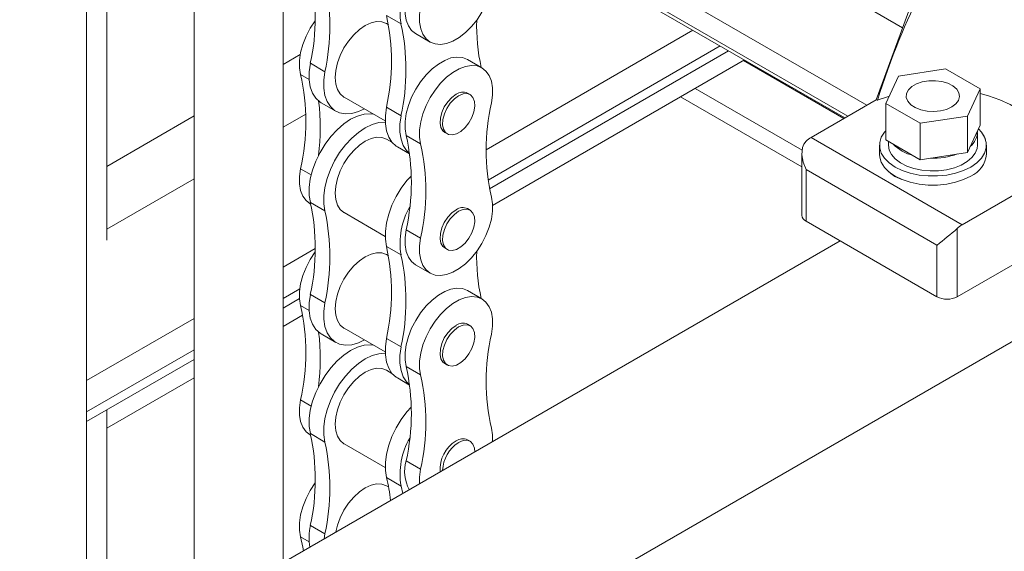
# Model space of a CAD drawing. Header units: millimetres. Extents: x 450 to 25135, y 150 to 17673.
# Tile 404 of 463: x 21612 to 21833, y 11841 to 11960. Entities that reach past the tile are written whole.
import ezdxf

# ---------------------------------------------------------------- set-up
doc = ezdxf.new("R2010")
doc.units = ezdxf.units.MM
doc.linetypes.add('SLD-Centrada-doble', pattern=[12.7, 6.35, -1.27, 1.27, -1.27, 1.27, -1.27])
doc.linetypes.add('SLD-Continua', pattern=[0])
doc.layers.add('OCULTA', color=8, linetype='SLD-Continua')

msp = doc.modelspace()

# ---------------------------------------------------------------- linework, layer by layer
at = {"color": 7, "linetype": 'SLD-Continua', "lineweight": 18, "ltscale": 30}
for p, q in [((21627.24, 11812.99), (21627.24, 12130.11)), ((21651.39, 12101.71), (21651.39, 11826.93)), ((21671.39, 11838.47), (21671.39, 12101.71)), ((21631.79, 11910.81), (21631.79, 11967.01)), ((21631.79, 11815.62), (21631.79, 11872.7))]:
    msp.add_line(p, q, dxfattribs=at)
at = {"layer": 'OCULTA', "linetype": 'SLD-Centrada-doble', "lineweight": 18, "ltscale": 30}
for p, q in [((21810.5, 11958.45), (21749.54, 11993.63)), ((21802.44, 11941.06), (21725.39, 11985.53)), ((21798.2, 11938.61), (21721.66, 11982.78)), ((21697.87, 11959.34), (21694.6, 11961.22)), ((21717.02, 11931.09), (21763.41, 11957.87)), ((21671.39, 11950.21), (21675.24, 11952.43)), ((21717.42, 11924.28), (21769.52, 11954.35)), ((21677.51, 11950.47), (21680.77, 11948.58)), ((21797.31, 11938.09), (21774.77, 11951.1)), ((21797.31, 11938.09), (21774.77, 11951.1)), ((21797.31, 11938.09), (21774.77, 11951.1)), ((21675.3, 11947.96), (21677.25, 11946.84)), ((21787.97, 11930.96), (21763.92, 11944.84)), ((21787.97, 11930.96), (21763.92, 11944.84)), ((21787.97, 11930.96), (21763.92, 11944.84)), ((21671.39, 11936.12), (21676.46, 11939.05)), ((21697.87, 11938.71), (21694.6, 11940.6)), ((21631.79, 11927.35), (21651.39, 11938.66)), ((21702.27, 11932.4), (21699.01, 11934.28)), ((21823.88, 11914.25), (21789.94, 11933.84)), ((21675.3, 11926.82), (21677.7, 11925.43)), ((21818.22, 11909.68), (21788.81, 11926.66)), ((21788.81, 11926.66), (21788.81, 11915.06)), ((21631.79, 11913.27), (21651.39, 11924.58)), ((21808.73, 11925.1), (21808.73, 11925.2)), ((21677.51, 11919.23), (21680.77, 11917.35)), ((21702.27, 11911.25), (21699.01, 11913.14)), ((21822.75, 11913.38), (21822.75, 11898.09)), ((21671.39, 11904.76), (21678.62, 11908.93)), ((21697.87, 11907.48), (21694.6, 11909.37)), ((21818.22, 11909.68), (21818.22, 11898.09)), ((21671.39, 11897.71), (21675.14, 11899.88)), ((21677.51, 11898.61), (21680.77, 11896.72)), ((21675.3, 11896.11), (21677.25, 11894.98)), ((21627.24, 11879.28), (21651.39, 11893.21)), ((21697.87, 11886.86), (21694.6, 11888.74)), ((21627.24, 11872.24), (21651.39, 11886.17)), ((21702.27, 11880.54), (21699.01, 11882.42)), ((21675.3, 11874.96), (21677.7, 11873.58)), ((21677.51, 11867.38), (21680.77, 11865.49)), ((21702.27, 11859.4), (21699.01, 11861.28)), ((21697.87, 11855.62), (21694.6, 11857.51)), ((21677.51, 11846.75), (21680.77, 11844.87)), ((21675.3, 11844.25), (21677.25, 11843.13))]:
    msp.add_line(p, q, dxfattribs=at)
at = {"layer": 'OCULTA', "linetype": 'SLD-Continua', "lineweight": 18, "ltscale": 30}
for p, q in [((21820.5, 11985.72), (21804.58, 11942.3)), ((21797.49, 11938.2), (21721.04, 11982.32)), ((21695.06, 11959.13), (21694.59, 11959.4)), ((21701.15, 11957.13), (21704.42, 11955.24)), ((21717.75, 11922.31), (21771.39, 11953.27)), ((21716.04, 11949.45), (21712.77, 11951.33)), ((21774.96, 11951.21), (21718.44, 11918.59)), ((21774.96, 11951.21), (21718.44, 11918.59)), ((21774.96, 11951.21), (21718.44, 11918.59)), ((21820.14, 11949.23), (21809.55, 11947.59)), ((21827.9, 11944.75), (21820.14, 11949.23)), ((21809.55, 11947.59), (21806.71, 11941.48)), ((21713.36, 11943.45), (21712.77, 11943.79)), ((21825.06, 11938.64), (21827.9, 11944.75)), ((21827.9, 11944.75), (21827.9, 11936.59)), ((21679.96, 11941.6), (21683.22, 11939.71)), ((21685.07, 11942.9), (21694.32, 11937.56)), ((21787.87, 11927.25), (21760.66, 11942.96)), ((21787.87, 11927.25), (21760.66, 11942.96)), ((21787.87, 11927.25), (21760.66, 11942.96)), ((21804.58, 11942.3), (21789.94, 11933.84)), ((21804.82, 11942.16), (21804.58, 11942.3)), ((21806.71, 11941.48), (21814.46, 11937)), ((21806.71, 11941.48), (21806.71, 11933.31)), ((21814.46, 11937), (21825.06, 11938.64)), ((21814.46, 11937), (21814.46, 11928.83)), ((21825.06, 11938.64), (21825.06, 11930.47)), ((21707.68, 11934.97), (21708.27, 11934.63)), ((21825.06, 11930.47), (21827.9, 11936.59)), ((21827.3, 11932.09), (21827.3, 11934.95)), ((21695.84, 11932.75), (21694.59, 11933.47)), ((21806.71, 11933.31), (21814.46, 11928.83)), ((21807.3, 11932.97), (21807.3, 11932.09)), ((21697.05, 11931.73), (21699.81, 11930.14)), ((21787.87, 11930.27), (21787.87, 11916.37)), ((21805.3, 11932.09), (21805.3, 11930.05)), ((21814.46, 11928.83), (21825.06, 11930.47)), ((21829.3, 11930.05), (21829.3, 11932.09)), ((21838.53, 11922.71), (21823.88, 11914.25)), ((21677.45, 11918.95), (21677.6, 11918.86)), ((21685.07, 11916.98), (21694.32, 11911.64)), ((21713.36, 11917.53), (21712.77, 11917.86)), ((21818.22, 11898.09), (21788.81, 11915.06)), ((21822.75, 11898.09), (21854.36, 11916.33)), ((21796.45, 11910.65), (21502.64, 11741.08)), ((21707.68, 11909.04), (21708.27, 11908.7)), ((21695.06, 11907.28), (21694.59, 11907.55)), ((21701.15, 11905.27), (21704.42, 11903.38)), ((21859.73, 11902.28), (21541.53, 11718.64)), ((21716.04, 11897.59), (21712.77, 11899.48)), ((21671.39, 11895.55), (21675.06, 11897.67)), ((21675.78, 11893.97), (21671.39, 11891.43)), ((21675.78, 11893.97), (21671.39, 11891.43)), ((21675.78, 11893.97), (21671.39, 11891.43)), ((21685.07, 11891.05), (21694.32, 11885.71)), ((21713.36, 11891.6), (21712.77, 11891.94)), ((21679.96, 11889.74), (21683.22, 11887.86)), ((21627.24, 11870.08), (21651.39, 11884.01)), ((21695.84, 11880.89), (21694.59, 11881.62)), ((21707.68, 11883.11), (21708.27, 11882.77)), ((21651.39, 11879.89), (21631.79, 11868.58)), ((21651.39, 11879.89), (21631.79, 11868.58)), ((21651.39, 11879.89), (21631.79, 11868.58)), ((21697.05, 11879.87), (21699.81, 11878.28)), ((21677.45, 11867.09), (21677.6, 11867.01)), ((21713.36, 11865.67), (21712.77, 11866.01)), ((21685.07, 11865.12), (21694.32, 11859.78)), ((21695.06, 11855.42), (21694.59, 11855.69)), ((21697.87, 11855.62), (21698.24, 11853.97)), ((21680.77, 11844.87), (21680.6, 11843.79))]:
    msp.add_line(p, q, dxfattribs=at)
at = {"layer": 'OCULTA', "linetype": 'SLD-Continua', "lineweight": 18, "ltscale": 30, "flags": 128}
for points in [[(21702.27, 11963.11), (21702.03, 11961.35), (21702.04, 11959.7), (21702.3, 11958.23), (21702.79, 11956.97), (21703.51, 11955.96), (21704.43, 11955.23), (21705.53, 11954.81), (21706.77, 11954.7), (21708.11, 11954.91), (21709.51, 11955.44), (21710.94, 11956.26), (21712.35, 11957.36), (21713.69, 11958.7), (21714.93, 11960.23), (21716.02, 11961.92), (21716.94, 11963.71), (21717.66, 11965.55), (21718.16, 11967.38), (21718.41, 11969.15), (21718.42, 11970.8), (21718.18, 11972.29)], [(21699.01, 11964.99), (21698.77, 11963.23), (21698.78, 11961.59), (21699.03, 11960.11), (21699.53, 11958.85), (21700.24, 11957.84), (21701.15, 11957.13)], [(21678.6, 11960.08), (21678.56, 11960.02), (21677.46, 11958.33), (21676.54, 11956.54), (21675.82, 11954.7), (21675.33, 11952.87), (21675.07, 11951.1), (21675.06, 11949.45), (21675.3, 11947.96)], [(21694.59, 11959.4), (21693.57, 11959.78), (21692.4, 11959.83), (21691.14, 11959.54), (21689.83, 11958.93), (21688.51, 11958.02), (21687.25, 11956.85), (21686.08, 11955.46), (21685.06, 11953.91), (21684.23, 11952.24), (21683.6, 11950.54), (21683.22, 11948.86), (21683.09, 11947.27), (21683.22, 11945.82), (21683.6, 11944.59), (21684.23, 11943.6), (21685.06, 11942.9), (21685.07, 11942.9)], [(21677.51, 11950.47), (21677.25, 11948.56), (21677.25, 11946.78), (21677.5, 11945.17), (21678, 11943.77), (21678.74, 11942.63), (21679.69, 11941.77), (21679.96, 11941.6)], [(21712.77, 11951.33), (21712.76, 11951.34), (21711.66, 11951.77), (21710.42, 11951.87), (21709.08, 11951.66), (21707.67, 11951.13), (21706.25, 11950.31), (21704.84, 11949.21), (21703.5, 11947.88), (21702.26, 11946.34), (21701.17, 11944.65), (21700.24, 11942.86), (21699.53, 11941.02), (21699.03, 11939.19), (21698.78, 11937.42), (21698.77, 11935.77), (21699.01, 11934.28)], [(21718.18, 11941.58), (21718.42, 11943.34), (21718.41, 11944.98), (21718.16, 11946.46), (21717.66, 11947.72), (21716.94, 11948.73), (21716.02, 11949.46), (21714.93, 11949.88), (21713.69, 11949.99), (21712.35, 11949.78), (21710.94, 11949.25), (21709.51, 11948.43), (21708.11, 11947.33), (21706.77, 11945.99), (21705.53, 11944.46), (21704.43, 11942.77), (21703.51, 11940.98), (21702.79, 11939.14), (21702.3, 11937.31), (21702.04, 11935.54), (21702.03, 11933.88), (21702.27, 11932.4)], [(21680.77, 11948.58), (21680.52, 11946.68), (21680.52, 11944.89), (21680.77, 11943.28), (21681.27, 11941.88), (21682.01, 11940.74), (21682.95, 11939.88), (21684.09, 11939.33), (21685.38, 11939.1), (21686.79, 11939.2), (21688.29, 11939.63), (21689.64, 11940.26)], [(21821.55, 11940.67), (21822.47, 11941.35), (21823.07, 11942.15), (21823.3, 11943.01), (21823.16, 11943.87), (21822.65, 11944.69), (21821.8, 11945.4), (21820.68, 11945.98), (21819.34, 11946.37), (21817.87, 11946.56), (21816.37, 11946.53), (21814.92, 11946.29), (21813.63, 11945.85), (21812.56, 11945.24), (21811.8, 11944.49), (21811.38, 11943.66), (21811.33, 11942.79), (21811.66, 11941.94), (21812.34, 11941.17), (21813.34, 11940.52), (21814.58, 11940.03), (21816, 11939.73), (21817.49, 11939.65), (21818.98, 11939.79), (21820.36, 11940.13), (21821.55, 11940.67)], [(21710.23, 11943.54), (21709.26, 11942.83), (21708.36, 11941.85), (21707.59, 11940.7), (21707.03, 11939.45), (21706.7, 11938.19), (21706.63, 11937.02), (21706.83, 11936.03), (21707.28, 11935.28), (21707.68, 11934.97)], [(21710.81, 11943.2), (21709.84, 11942.49), (21708.94, 11941.52), (21708.18, 11940.36), (21707.61, 11939.11), (21707.29, 11937.85), (21707.22, 11936.68), (21707.42, 11935.69), (21707.87, 11934.94), (21708.54, 11934.5), (21709.38, 11934.4), (21710.32, 11934.64), (21711.3, 11935.2), (21712.25, 11936.05), (21713.09, 11937.13), (21713.76, 11938.34), (21714.21, 11939.61), (21714.41, 11940.83), (21714.34, 11941.92), (21714.01, 11942.8), (21713.45, 11943.4), (21712.69, 11943.68), (21711.79, 11943.61), (21710.81, 11943.2)], [(21827.9, 11943.66), (21829.81, 11943.15), (21832.32, 11942.28), (21834.62, 11941.24), (21836.69, 11940.04), (21838.49, 11938.71), (21840, 11937.27), (21840.77, 11936.33)], [(21804.82, 11942.16), (21807.31, 11943.05), (21807.46, 11943.1)], [(21691.67, 11939.09), (21691.01, 11939.16), (21689.59, 11939.06), (21688.1, 11938.64), (21686.56, 11937.9), (21685.02, 11936.86), (21683.53, 11935.56), (21682.11, 11934.03), (21680.82, 11932.31), (21679.69, 11930.45), (21678.74, 11928.5), (21678, 11926.5), (21677.5, 11924.53), (21677.25, 11922.63), (21677.25, 11920.84), (21677.51, 11919.23)], [(21694.6, 11940.6), (21694.35, 11938.69), (21694.35, 11936.91), (21694.6, 11935.3), (21695.1, 11933.9), (21695.84, 11932.76), (21696.78, 11931.9), (21697.05, 11931.73)], [(21694.33, 11937.28), (21694.27, 11937.28), (21692.86, 11937.18), (21691.36, 11936.75), (21689.83, 11936.01), (21688.29, 11934.98), (21686.79, 11933.68), (21685.38, 11932.15), (21684.09, 11930.43), (21682.95, 11928.56), (21682.01, 11926.61), (21681.27, 11924.62), (21680.77, 11922.64), (21680.52, 11920.74), (21680.52, 11918.96), (21680.77, 11917.35)], [(21697.87, 11938.71), (21697.62, 11936.81), (21697.62, 11935.02), (21697.87, 11933.41), (21698.37, 11932.02), (21699.1, 11930.87), (21699.8, 11930.2)], [(21806.71, 11935.34), (21806.43, 11935.02), (21805.71, 11933.88), (21805.35, 11932.69), (21805.35, 11931.49), (21805.71, 11930.3), (21806.43, 11929.16), (21807.47, 11928.12), (21808.82, 11927.19), (21810.42, 11926.42), (21812.23, 11925.81), (21814.2, 11925.4), (21816.26, 11925.19), (21818.35, 11925.19), (21820.41, 11925.4), (21822.38, 11925.81), (21824.19, 11926.42), (21825.79, 11927.19)], [(21825.79, 11927.19), (21827.13, 11928.12), (21828.18, 11929.16), (21828.9, 11930.3), (21829.26, 11931.49), (21829.26, 11932.69), (21828.9, 11933.88), (21828.18, 11935.02), (21827.51, 11935.74)], [(21694.59, 11933.47), (21693.57, 11933.85), (21692.4, 11933.9), (21691.14, 11933.61), (21689.83, 11933), (21688.51, 11932.1), (21687.25, 11930.92), (21686.08, 11929.53), (21685.06, 11927.98), (21684.23, 11926.31), (21683.6, 11924.61), (21683.22, 11922.93), (21683.09, 11921.34), (21683.22, 11919.9), (21683.6, 11918.66), (21684.23, 11917.67), (21685.06, 11916.98), (21685.07, 11916.98)], [(21788.81, 11932.97), (21788.35, 11932.36), (21788.03, 11931.58), (21787.88, 11929.95), (21788.18, 11928.25), (21788.81, 11926.66)], [(21805.3, 11930.05), (21805.35, 11929.44), (21805.71, 11928.26), (21806.43, 11927.12), (21807.47, 11926.08), (21808.82, 11925.15), (21810.42, 11924.37), (21812.23, 11923.77), (21814.2, 11923.36), (21816.26, 11923.15), (21818.35, 11923.15), (21820.41, 11923.36), (21822.38, 11923.77), (21824.19, 11924.37), (21825.79, 11925.15)], [(21807.3, 11932.09), (21807.48, 11931.01), (21808, 11929.97), (21808.86, 11929), (21810.01, 11928.14), (21811.42, 11927.42), (21813.04, 11926.87), (21814.81, 11926.5), (21816.67, 11926.33), (21818.55, 11926.36), (21820.39, 11926.6), (21822.12, 11927.03), (21823.68, 11927.64), (21825.01, 11928.41), (21826.07, 11929.31), (21826.82, 11930.31), (21827.23, 11931.37), (21827.3, 11932.09)], [(21675.3, 11926.82), (21675.06, 11925.06), (21675.07, 11923.41), (21675.33, 11921.94), (21675.82, 11920.68), (21676.54, 11919.67), (21677.45, 11918.95)], [(21808.73, 11925.1), (21807.86, 11925.71), (21807.52, 11926.04)], [(21700.11, 11925.17), (21699.21, 11924.16), (21697.92, 11922.44), (21696.78, 11920.58), (21695.84, 11918.63), (21695.1, 11916.64), (21694.6, 11914.66), (21694.35, 11912.76), (21694.35, 11910.98), (21694.6, 11909.37)], [(21810.36, 11924.4), (21809.79, 11924.6), (21808.73, 11925.1)], [(21702.27, 11911.25), (21702.03, 11909.49), (21702.04, 11907.85), (21702.3, 11906.37), (21702.79, 11905.11), (21703.51, 11904.1), (21704.43, 11903.37), (21705.53, 11902.95), (21706.77, 11902.84), (21708.11, 11903.06), (21709.51, 11903.58), (21710.94, 11904.41), (21712.35, 11905.5), (21713.69, 11906.84), (21714.93, 11908.37), (21716.02, 11910.06), (21716.94, 11911.85), (21717.66, 11913.69), (21718.16, 11915.52), (21718.41, 11917.29), (21718.42, 11918.95), (21718.18, 11920.43)], [(21710.23, 11917.61), (21709.26, 11916.9), (21708.36, 11915.93), (21707.59, 11914.77), (21707.03, 11913.52), (21706.7, 11912.26), (21706.63, 11911.09), (21706.83, 11910.1), (21707.28, 11909.35), (21707.68, 11909.04)], [(21710.81, 11917.27), (21709.84, 11916.56), (21708.94, 11915.59), (21708.18, 11914.43), (21707.61, 11913.18), (21707.29, 11911.92), (21707.22, 11910.75), (21707.42, 11909.76), (21707.87, 11909.01), (21708.54, 11908.57), (21709.38, 11908.47), (21710.32, 11908.71), (21711.3, 11909.27), (21712.25, 11910.12), (21713.09, 11911.2), (21713.76, 11912.41), (21714.21, 11913.68), (21714.41, 11914.9), (21714.34, 11916), (21714.01, 11916.87), (21713.45, 11917.47), (21712.69, 11917.75), (21711.79, 11917.68), (21710.81, 11917.27)], [(21699.01, 11913.14), (21698.77, 11911.37), (21698.78, 11909.73), (21699.03, 11908.26), (21699.53, 11907), (21700.24, 11905.99), (21701.15, 11905.27)], [(21678.6, 11908.23), (21678.56, 11908.17), (21677.46, 11906.48), (21676.54, 11904.69), (21675.82, 11902.85), (21675.33, 11901.02), (21675.07, 11899.25), (21675.06, 11897.59), (21675.3, 11896.11)], [(21694.59, 11907.55), (21693.57, 11907.92), (21692.4, 11907.97), (21691.14, 11907.68), (21689.83, 11907.08), (21688.51, 11906.17), (21687.25, 11905), (21686.08, 11903.6), (21685.06, 11902.05), (21684.23, 11900.39), (21683.6, 11898.68), (21683.22, 11897), (21683.09, 11895.41), (21683.22, 11893.97), (21683.6, 11892.73), (21684.23, 11891.74), (21685.06, 11891.05), (21685.07, 11891.05)], [(21712.77, 11899.48), (21712.76, 11899.49), (21711.66, 11899.91), (21710.42, 11900.02), (21709.08, 11899.8), (21707.67, 11899.28), (21706.25, 11898.45), (21704.84, 11897.36), (21703.5, 11896.02), (21702.26, 11894.49), (21701.17, 11892.8), (21700.24, 11891.01), (21699.53, 11889.17), (21699.03, 11887.34), (21698.78, 11885.57), (21698.77, 11883.91), (21699.01, 11882.42)], [(21677.51, 11898.61), (21677.25, 11896.7), (21677.25, 11894.92), (21677.5, 11893.31), (21678, 11891.91), (21678.74, 11890.77), (21679.69, 11889.91), (21679.96, 11889.74)], [(21718.18, 11889.72), (21718.42, 11891.48), (21718.41, 11893.13), (21718.16, 11894.6), (21717.66, 11895.86), (21716.94, 11896.87), (21716.02, 11897.6), (21714.93, 11898.02), (21713.69, 11898.13), (21712.35, 11897.92), (21710.94, 11897.39), (21709.51, 11896.57), (21708.11, 11895.47), (21706.77, 11894.14), (21705.53, 11892.6), (21704.43, 11890.91), (21703.51, 11889.12), (21702.79, 11887.28), (21702.3, 11885.45), (21702.04, 11883.68), (21702.03, 11882.03), (21702.27, 11880.54)], [(21680.77, 11896.72), (21680.52, 11894.82), (21680.52, 11893.04), (21680.77, 11891.42), (21681.27, 11890.03), (21682.01, 11888.88), (21682.95, 11888.02), (21684.09, 11887.47), (21685.38, 11887.24), (21686.79, 11887.34), (21688.29, 11887.77), (21689.64, 11888.41)], [(21710.23, 11891.68), (21709.26, 11890.97), (21708.36, 11890), (21707.59, 11888.84), (21707.03, 11887.59), (21706.7, 11886.33), (21706.63, 11885.16), (21706.83, 11884.17), (21707.28, 11883.42), (21707.68, 11883.11)], [(21710.81, 11891.35), (21709.84, 11890.63), (21708.94, 11889.66), (21708.18, 11888.5), (21707.61, 11887.25), (21707.29, 11886), (21707.22, 11884.83), (21707.42, 11883.83), (21707.87, 11883.09), (21708.54, 11882.64), (21709.38, 11882.54), (21710.32, 11882.78), (21711.3, 11883.35), (21712.25, 11884.2), (21713.09, 11885.27), (21713.76, 11886.48), (21714.21, 11887.75), (21714.41, 11888.97), (21714.34, 11890.07), (21714.01, 11890.94), (21713.45, 11891.54), (21712.69, 11891.82), (21711.79, 11891.75), (21710.81, 11891.35)], [(21694.6, 11888.74), (21694.35, 11886.84), (21694.35, 11885.05), (21694.6, 11883.44), (21695.1, 11882.05), (21695.84, 11880.9), (21696.78, 11880.04), (21697.05, 11879.87)], [(21691.67, 11887.23), (21691.01, 11887.31), (21689.59, 11887.21), (21688.1, 11886.78), (21686.56, 11886.04), (21685.02, 11885.01), (21683.53, 11883.71), (21682.11, 11882.17), (21680.82, 11880.45), (21679.69, 11878.59), (21678.74, 11876.64), (21678, 11874.65), (21677.5, 11872.67), (21677.25, 11870.77), (21677.25, 11868.99), (21677.51, 11867.38)], [(21697.87, 11886.86), (21697.62, 11884.95), (21697.62, 11883.17), (21697.87, 11881.56), (21698.37, 11880.16), (21699.1, 11879.02), (21699.8, 11878.34)], [(21694.33, 11885.42), (21694.27, 11885.42), (21692.86, 11885.32), (21691.36, 11884.9), (21689.83, 11884.16), (21688.29, 11883.12), (21686.79, 11881.82), (21685.38, 11880.29), (21684.09, 11878.57), (21682.95, 11876.71), (21682.01, 11874.75), (21681.27, 11872.76), (21680.77, 11870.79), (21680.52, 11868.88), (21680.52, 11867.1), (21680.77, 11865.49)], [(21694.59, 11881.62), (21693.57, 11882), (21692.4, 11882.04), (21691.14, 11881.76), (21689.83, 11881.15), (21688.51, 11880.24), (21687.25, 11879.07), (21686.08, 11877.68), (21685.06, 11876.12), (21684.23, 11874.46), (21683.6, 11872.75), (21683.22, 11871.07), (21683.09, 11869.48), (21683.22, 11868.04), (21683.6, 11866.8), (21684.23, 11865.81), (21685.06, 11865.12), (21685.07, 11865.12)], [(21675.3, 11874.96), (21675.06, 11873.2), (21675.07, 11871.56), (21675.33, 11870.08), (21675.82, 11868.82), (21676.54, 11867.81), (21677.45, 11867.09)], [(21700.11, 11873.32), (21699.21, 11872.31), (21697.92, 11870.59), (21696.78, 11868.72), (21695.84, 11866.77), (21695.1, 11864.78), (21694.6, 11862.81), (21694.35, 11860.9), (21694.35, 11859.12), (21694.6, 11857.51)], [(21718.42, 11865.62), (21718.42, 11867.09), (21718.18, 11868.58)], [(21714.42, 11863.31), (21714.34, 11864.14), (21714.01, 11865.02), (21713.45, 11865.62), (21712.69, 11865.89), (21711.79, 11865.82), (21710.81, 11865.42)], [(21702.27, 11859.4), (21702.03, 11857.63), (21702.03, 11856.16)], [(21678.6, 11856.37), (21678.56, 11856.31), (21677.46, 11854.62), (21676.54, 11852.83), (21675.82, 11850.99), (21675.33, 11849.16), (21675.07, 11847.39), (21675.06, 11845.74), (21675.3, 11844.25)], [(21694.59, 11855.69), (21693.57, 11856.07), (21692.4, 11856.11), (21691.14, 11855.83), (21689.83, 11855.22), (21688.51, 11854.31), (21687.25, 11853.14), (21686.08, 11851.75), (21685.06, 11850.19), (21684.23, 11848.53), (21683.6, 11846.83), (21683.25, 11845.32)], [(21675.3, 11844.25), (21675.81, 11841.94), (21675.96, 11841.11)]]:
    msp.add_lwpolyline(points, dxfattribs=at)
at = {"layer": 'OCULTA', "linetype": 'SLD-Continua', "lineweight": 18, "ltscale": 900}
for centre, radius, start, end in [((21630.54, 11960.78), 48.08, 347.6159, 12.3841), ((21713.87, 11962.01), 16.22, 150.0556, 189.4845), ((21633.81, 11958.89), 48.08, 347.6159, 12.3841), ((21647.64, 11950.91), 48.08, 347.6159, 12.3841), ((21650.9, 11949.02), 48.08, 347.6159, 12.3841), ((21756.46, 11958.74), 41.61, 178.023, 192.7757), ((21628.41, 11937.39), 48.07, 347.2941, 12.7059), ((21711.72, 11941.48), 2.54, 65.381, 125.9208), ((21631.36, 11935.96), 48.38, 352.6955, 7.184), ((21765.07, 11931.01), 48.07, 167.2941, 192.7059), ((21823.03, 11935.13), 4.26, 308.3006, 1.8916), ((21826.29, 11932.7), 2.9, 11.3829, 39.1399), ((21652.12, 11923.71), 48.07, 347.2941, 12.7059), ((21655.38, 11921.82), 48.07, 347.2941, 12.7059), ((21792.82, 11928.96), 5.67, 120.5382, 135.0344), ((21814.99, 11938.7), 9.17, 223.8663, 256.1513), ((21817.41, 11944.88), 15.7, 267.5845, 289.9973), ((21823.45, 11930.54), 5.87, 293.4523, 355.2141), ((21630.54, 11908.92), 48.08, 347.6159, 12.3841), ((21633.81, 11907.04), 48.08, 347.6159, 12.3841), ((21713.87, 11910.15), 16.22, 150.0556, 189.4845), ((21711.72, 11915.56), 2.54, 65.381, 125.9208), ((21789.47, 11916.53), 1.61, 185.699, 245.6346), ((21729.07, 12023.47), 144.56, 308.0785, 310.3945), ((21826.76, 11909.37), 5.67, 120.5382, 135.0344), ((21647.64, 11899.05), 48.08, 347.6159, 12.3841), ((21756.46, 11906.88), 41.61, 178.023, 192.7757), ((21650.9, 11897.17), 48.08, 347.6159, 12.3841), ((21820.49, 11902.45), 4.92, 242.616, 297.384), ((21628.41, 11885.53), 48.07, 347.2941, 12.7059), ((21711.72, 11889.63), 2.54, 65.381, 125.9208), ((21631.36, 11884.1), 48.38, 352.6955, 7.184), ((21765.07, 11879.15), 48.07, 167.2941, 192.7059), ((21652.12, 11871.85), 48.07, 347.2941, 12.7059), ((21655.38, 11869.97), 48.07, 347.2941, 12.7059), ((21630.54, 11857.06), 48.08, 347.6159, 12.3841), ((21713.87, 11858.3), 16.22, 150.0556, 189.4845), ((21711.72, 11863.7), 2.54, 65.381, 125.9208), ((21633.81, 11855.18), 48.08, 347.6159, 12.3841), ((21713.99, 11859.45), 7.34, 120.8604, 184.7903), ((21714.91, 11858.89), 7.7, 122.1124, 178.1202), ((21707.29, 11858.92), 8.61, 164.0667, 208.4073), ((21658.94, 11848.69), 36.74, 5.7747, 13.8924), ((21689.93, 11844.06), 12.71, 167.7957, 189.6215)]:
    msp.add_arc(centre, radius, start, end, dxfattribs=at)
msp.add_ellipse((21818.72, 11921.86), major_axis=(15.49, 64.24), ratio=0.285405, start_param=0.403573, end_param=1.318837, dxfattribs=at)

doc.saveas('drawing.dxf')
